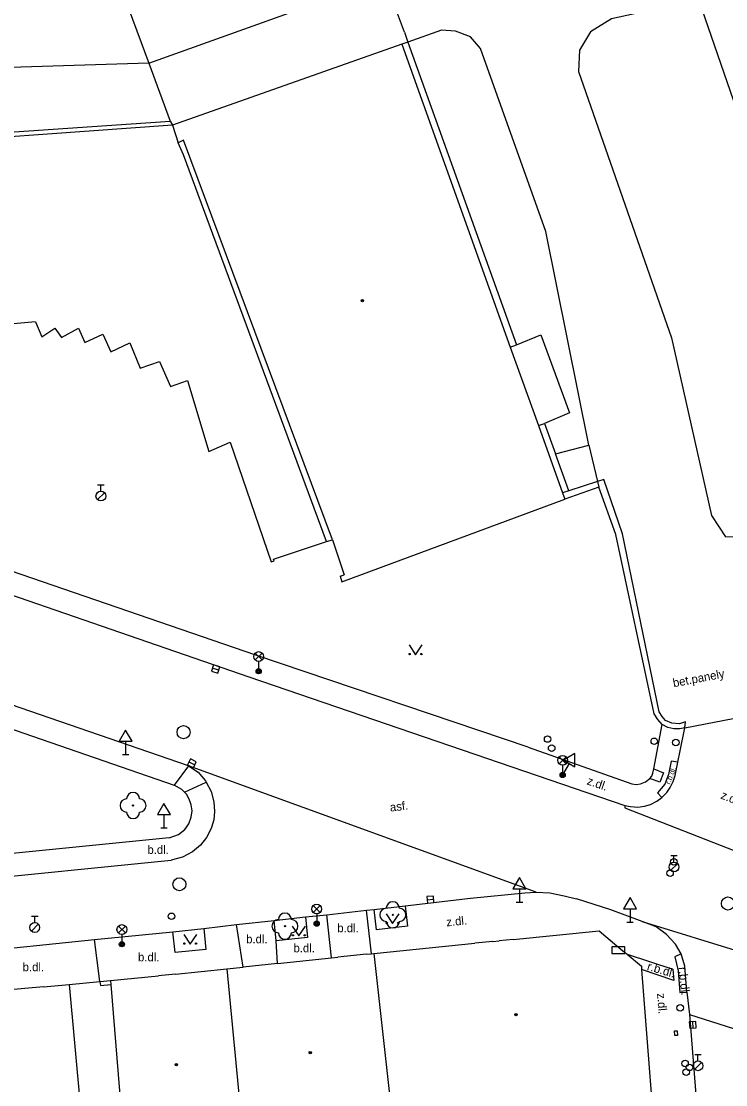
# Model space of a CAD drawing. Extents: x -596229 to -595156, y -1161237 to -1159376.
# Drawn here: x -596146.2 to -596092.1, y -1160892.5 to -1160811 of the extents above; entities that cross this region are included whole.
import ezdxf

# ---------------------------------------------------------------- set-up
doc = ezdxf.new("R2010")
doc.units = 0
for name, color, linetype in [('DOP - kresba z DSPS bez souradnic', 7, 'Continuous'), ('Level 22', 7, 'Continuous'), ('Level 24', 7, 'Continuous'), ('Level 27', 7, 'Continuous'), ('Level 28', 7, 'Continuous'), ('Level 31', 7, 'Continuous'), ('Level 33', 7, 'Continuous'), ('Level 34', 7, 'Continuous'), ('Level 36', 7, 'Continuous'), ('Level 39', 7, 'Continuous'), ('slaboproud - povrch.  znaky a tel. budka skut. velikost', 7, 'Continuous'), ('Specificka linie pasportu komunikaci', 7, 'Continuous'), ('TM - budovy zdene_ betonove - VP', 7, 'Continuous'), ('TM - chodniky - VP', 7, 'Continuous'), ('TM - komunikace - VP', 7, 'Continuous'), ('TM - plot drateny_ kovovy - VP', 7, 'Continuous'), ('TM - plot zdeny_ ohradni zed - VP', 7, 'Continuous'), ('TM - podezdivka plotu - VP', 7, 'Continuous'), ('TM - popis povrchu', 7, 'Continuous'), ('TM - rozhrani mezi zpev. plochami mezi sebou - VP', 7, 'Continuous'), ('TM - rozhrani ploch obecne - NP', 7, 'Continuous'), ('TM - rozhrani ploch obecne - VP', 7, 'Continuous'), ('TM - vjezd na pozemek', 7, 'Continuous'), ('TM - vstup do budovy - zdene_ betonove', 7, 'Continuous'), ('TM - zed operna - VP', 7, 'Continuous')]:
    doc.layers.add(name, color=color, linetype=linetype)

msp = doc.modelspace()

# ---------------------------------------------------------------- linework, layer by layer
at = {"layer": 'DOP - kresba z DSPS bez souradnic'}
msp.add_lwpolyline([(-596142.5, -1160884.82), (-596140.77, -1160903.55)], dxfattribs=at)
at = {"layer": 'Level 22'}
for centre in [(-596137.59, -1160871.11), (-596117.67, -1160879.49), (-596125.95, -1160880.36)]:
    msp.add_circle(centre, 0.05, dxfattribs=at)
for centre, start, end in [((-596138.09, -1160871.11), 90, 270), ((-596137.59, -1160870.61), 0, 180), ((-596137.09, -1160871.11), 270, 90), ((-596137.59, -1160871.61), 180, 0), ((-596117.67, -1160878.99), 0, 180), ((-596125.95, -1160879.86), 0, 180), ((-596118.17, -1160879.49), 90, 270), ((-596117.17, -1160879.49), 270, 90), ((-596126.45, -1160880.36), 90, 270), ((-596125.45, -1160880.36), 270, 90), ((-596117.67, -1160879.99), 180, 0), ((-596125.95, -1160880.86), 180, 0)]:
    msp.add_arc(centre, 0.5, start, end, dxfattribs=at)
at = {"layer": 'Level 24'}
msp.add_lwpolyline([(-596100.867, -1160882.448), (-596099.867, -1160882.448), (-596099.867, -1160881.948), (-596100.867, -1160881.948)], close=True, dxfattribs=at)
at = {"layer": 'Level 27'}
for p, q in [((-596131.498, -1160860.575), (-596131.022, -1160860.725)), ((-596133.304, -1160867.769), (-596132.856, -1160867.991)), ((-596115.039, -1160878.343), (-596114.541, -1160878.297)), ((-596094.687, -1160887.671), (-596094.653, -1160888.169))]:
    msp.add_line(p, q, dxfattribs=at)
for points in [[(-596131.574, -1160860.813), (-596131.097, -1160860.964), (-596130.946, -1160860.487), (-596131.423, -1160860.336)], [(-596133.415, -1160867.993), (-596132.967, -1160868.215), (-596132.745, -1160867.767), (-596133.193, -1160867.545)], [(-596115.016, -1160878.592), (-596114.518, -1160878.546), (-596114.564, -1160878.048), (-596115.062, -1160878.094)], [(-596094.936, -1160887.687), (-596094.903, -1160888.186), (-596094.404, -1160888.153), (-596094.437, -1160887.654)]]:
    msp.add_lwpolyline(points, close=True, dxfattribs=at)
for centre in [(-596133.72, -1160865.49), (-596134.04, -1160877.15), (-596091.97, -1160878.62)]:
    msp.add_circle(centre, 0.5, dxfattribs=at)
at = {"layer": 'Level 28'}
for p, q in [((-596140.31, -1160846.525), (-596139.81, -1160846.525)), ((-596140.06, -1160847.025), (-596140.06, -1160846.525)), ((-596140.318, -1160847.672), (-596139.788, -1160847.142)), ((-596096.368, -1160876.102), (-596095.838, -1160875.572)), ((-596096.36, -1160874.955), (-596095.86, -1160874.955)), ((-596096.11, -1160875.455), (-596096.11, -1160874.955)), ((-596145.38, -1160879.585), (-596144.88, -1160879.585)), ((-596145.13, -1160880.085), (-596145.13, -1160879.585)), ((-596145.388, -1160880.732), (-596144.858, -1160880.202)), ((-596094.52, -1160890.185), (-596094.02, -1160890.185)), ((-596094.27, -1160890.685), (-596094.27, -1160890.185)), ((-596094.528, -1160891.332), (-596093.998, -1160890.802))]:
    msp.add_line(p, q, dxfattribs=at)
for centre, radius in [((-596140.06, -1160847.4), 0.375), ((-596096.11, -1160875.83), 0.375), ((-596096.12, -1160875.43), 0.25), ((-596096.41, -1160876.3), 0.25), ((-596134.64, -1160879.6), 0.25), ((-596145.13, -1160880.46), 0.375), ((-596095.63, -1160886.62), 0.25), ((-596095.26, -1160890.89), 0.25), ((-596094.92, -1160891.18), 0.25), ((-596094.27, -1160891.06), 0.375), ((-596095.18, -1160891.54), 0.25)]:
    msp.add_circle(centre, radius, dxfattribs=at)
at = {"layer": 'Level 31'}
for centre in [(-596105.8, -1160866.02), (-596105.49, -1160866.71), (-596097.62, -1160866.19), (-596095.97, -1160866.29)]:
    msp.add_circle(centre, 0.25, dxfattribs=at)
at = {"layer": 'Level 33'}
for p, q in [((-596128.225, -1160859.96), (-596127.695, -1160859.43)), ((-596128.225, -1160859.43), (-596127.695, -1160859.96)), ((-596127.96, -1160860.07), (-596127.96, -1160860.82)), ((-596104.915, -1160867.91), (-596104.385, -1160867.38)), ((-596104.915, -1160867.38), (-596104.385, -1160867.91)), ((-596104.65, -1160868.02), (-596104.65, -1160868.77)), ((-596123.775, -1160879.31), (-596123.245, -1160878.78)), ((-596123.775, -1160878.78), (-596123.245, -1160879.31)), ((-596123.51, -1160879.42), (-596123.51, -1160880.17)), ((-596138.715, -1160880.88), (-596138.185, -1160880.35)), ((-596138.715, -1160880.35), (-596138.185, -1160880.88)), ((-596138.45, -1160880.99), (-596138.45, -1160881.74))]:
    msp.add_line(p, q, dxfattribs=at)
for centre, radius in [((-596127.96, -1160859.695), 0.375), ((-596127.96, -1160860.82), 0.2), ((-596127.96, -1160860.82), 0.145), ((-596127.96, -1160860.82), 0.0876), ((-596104.65, -1160867.645), 0.375), ((-596104.65, -1160868.77), 0.2), ((-596104.65, -1160868.77), 0.145), ((-596104.65, -1160868.77), 0.0876), ((-596123.51, -1160879.045), 0.375), ((-596138.45, -1160880.615), 0.375), ((-596123.51, -1160880.17), 0.2), ((-596123.51, -1160880.17), 0.145), ((-596123.51, -1160880.17), 0.0876), ((-596138.45, -1160881.74), 0.2), ((-596138.45, -1160881.74), 0.145), ((-596138.45, -1160881.74), 0.0876)]:
    msp.add_circle(centre, radius, dxfattribs=at)
at = {"layer": 'Level 34'}
for p, q in [((-596138.16, -1160866.192), (-596138.16, -1160867.21)), ((-596138.41, -1160867.21), (-596137.91, -1160867.21)), ((-596104.141, -1160867.888), (-596104.65, -1160868.77)), ((-596104.867, -1160868.645), (-596104.433, -1160868.895)), ((-596135.22, -1160871.812), (-596135.22, -1160872.83)), ((-596135.47, -1160872.83), (-596134.97, -1160872.83)), ((-596107.96, -1160877.492), (-596107.96, -1160878.51)), ((-596108.21, -1160878.51), (-596107.71, -1160878.51)), ((-596099.48, -1160879.022), (-596099.48, -1160880.04)), ((-596099.73, -1160880.04), (-596099.23, -1160880.04))]:
    msp.add_line(p, q, dxfattribs=at)
for points in [[(-596138.66, -1160866.192), (-596137.66, -1160866.192), (-596138.16, -1160865.326)], [(-596104.574, -1160867.638), (-596103.708, -1160868.138), (-596103.708, -1160867.138)], [(-596135.72, -1160871.812), (-596134.72, -1160871.812), (-596135.22, -1160870.946)], [(-596108.46, -1160877.492), (-596107.46, -1160877.492), (-596107.96, -1160876.626)], [(-596099.98, -1160879.022), (-596098.98, -1160879.022), (-596099.48, -1160878.156)]]:
    msp.add_lwpolyline(points, close=True, dxfattribs=at)
at = {"layer": 'Level 36'}
for points in [[(-596116.43, -1160858.81), (-596115.93, -1160859.56), (-596115.43, -1160858.81)], [(-596118.19, -1160879.41), (-596117.69, -1160880.16), (-596117.19, -1160879.41)], [(-596125.38, -1160880.36), (-596124.88, -1160881.11), (-596124.38, -1160880.36)], [(-596133.71, -1160880.99), (-596133.21, -1160881.74), (-596132.71, -1160880.99)]]:
    msp.add_lwpolyline(points, dxfattribs=at)
for centre in [(-596116.38, -1160859.51), (-596115.481, -1160859.51), (-596118.14, -1160880.11), (-596117.241, -1160880.11), (-596125.33, -1160881.06), (-596124.431, -1160881.06), (-596133.66, -1160881.69), (-596132.761, -1160881.69)]:
    msp.add_circle(centre, 0.05, dxfattribs=at)
at = {"layer": 'Level 39'}
for centre, radius in [((-596120, -1160832.42), 0.09), ((-596120, -1160832.42), 0.0398), ((-596108.22, -1160887.15), 0.09), ((-596108.22, -1160887.15), 0.0398), ((-596124.01, -1160890.06), 0.09), ((-596124.01, -1160890.06), 0.0398), ((-596134.27, -1160890.98), 0.09), ((-596134.27, -1160890.98), 0.0398)]:
    msp.add_circle(centre, radius, dxfattribs=at)
at = {"layer": 'slaboproud - povrch.  znaky a tel. budka skut. velikost'}
msp.add_lwpolyline([(-596096.07, -1160888.38), (-596095.87, -1160888.37), (-596095.85, -1160888.73), (-596096.05, -1160888.74), (-596096.07, -1160888.38)], dxfattribs=at)
at = {"layer": 'Specificka linie pasportu komunikaci'}
for points in [[(-596133.33, -1160868.07), (-596134.43, -1160869.55)], [(-596106.67, -1160877.74), (-596133.33, -1160868.07)], [(-596133.64, -1160870.1), (-596131.99, -1160869.32)]]:
    msp.add_lwpolyline(points, dxfattribs=at)
at = {"layer": 'TM - budovy zdene_ betonove - VP'}
for points in [[(-596139.14, -1160806.76), (-596136.38, -1160814.22)], [(-596116.77, -1160811.85), (-596118.32, -1160807.73)], [(-596090.8, -1160819.2), (-596094.2, -1160809.34)], [(-596116.77, -1160811.85), (-596116.51, -1160812.61)], [(-596116.51, -1160812.61), (-596116.98, -1160812.77)], [(-596116.98, -1160812.77), (-596108.66, -1160835.99)], [(-596136.38, -1160814.22), (-596134.74, -1160818.66)], [(-596134.74, -1160818.66), (-596134.58, -1160818.98)], [(-596134.58, -1160818.98), (-596134.13, -1160820.32)], [(-596133.73, -1160820.12), (-596134.13, -1160820.32)], [(-596122.31, -1160850.74), (-596133.73, -1160820.12)], [(-596108.66, -1160835.99), (-596106.5, -1160842)], [(-596106.5, -1160842), (-596104.66, -1160847.14)], [(-596121.57, -1160853.97), (-596104.48, -1160847.63)], [(-596104.66, -1160847.14), (-596104.48, -1160847.63)], [(-596122.31, -1160850.74), (-596121.41, -1160853.43)], [(-596121.72, -1160853.54), (-596121.41, -1160853.43)], [(-596121.72, -1160853.54), (-596121.57, -1160853.97)], [(-596108.45, -1160881.37), (-596101.86, -1160880.71)], [(-596101.86, -1160880.71), (-596100.48, -1160881.86), (-596100.02, -1160882.24), (-596099.69, -1160882.51)], [(-596119.13, -1160882.45), (-596111.38, -1160881.67)], [(-596110.01, -1160881.53), (-596109.52, -1160881.48)], [(-596126.52, -1160883.23), (-596122.37, -1160882.79)], [(-596122.37, -1160882.79), (-596121.9, -1160882.74)], [(-596119.69, -1160882.51), (-596119.3, -1160882.47)], [(-596119.3, -1160882.47), (-596119.13, -1160882.45)], [(-596119.13, -1160882.45), (-596117.93, -1160893.25)], [(-596099.69, -1160882.51), (-596098.61, -1160883.43)], [(-596134.33, -1160884.03), (-596130.39, -1160883.64)], [(-596130.39, -1160883.64), (-596129.15, -1160883.51)], [(-596130.39, -1160883.64), (-596129.06, -1160897.5)], [(-596098.61, -1160883.43), (-596098.59, -1160883.69)], [(-596098.59, -1160883.69), (-596097.73, -1160894.81)], [(-596139.33, -1160884.53), (-596135.64, -1160884.16)], [(-596139.33, -1160884.53), (-596139.31, -1160884.83)], [(-596139.31, -1160884.83), (-596138.18, -1160898.63)]]:
    msp.add_lwpolyline(points, dxfattribs=at)
at = {"layer": 'TM - chodniky - VP'}
for points in [[(-596128.17, -1160859.58), (-596148.65, -1160852.57), (-596165.8, -1160846.69)], [(-596185.38, -1160855.75), (-596182.33, -1160855.85), (-596179.07, -1160856.09), (-596176.3, -1160856.45), (-596170.4, -1160857.5), (-596168.85, -1160857.88), (-596166.59, -1160858.47), (-596150.05, -1160864.16), (-596134.43, -1160869.55)], [(-596107.3, -1160866.64), (-596128.17, -1160859.58)], [(-596097.65, -1160868.31), (-596097.02, -1160864.91)], [(-596107.3, -1160866.64), (-596099.35, -1160869.44), (-596099.02, -1160869.49), (-596098.67, -1160869.45), (-596098.29, -1160869.3), (-596097.96, -1160869.04)], [(-596097.96, -1160869.04), (-596097.82, -1160868.86), (-596097.72, -1160868.64), (-596097.65, -1160868.31)], [(-596133.64, -1160870.1), (-596133.84, -1160869.89), (-596134.43, -1160869.55)], [(-596134.82, -1160873.59), (-596134.11, -1160873.34), (-596133.63, -1160872.94), (-596133.32, -1160872.52), (-596133.14, -1160872), (-596133.07, -1160871.51), (-596133.14, -1160871.05), (-596133.28, -1160870.63), (-596133.5, -1160870.25), (-596133.64, -1160870.1)], [(-596134.82, -1160873.59), (-596151.2, -1160875.22), (-596172.26, -1160877.32), (-596181.44, -1160878.2)], [(-596116.72, -1160878.79), (-596116.54, -1160880.37), (-596118.92, -1160880.63), (-596119.1, -1160879.07)], [(-596124.36, -1160879.65), (-596124.21, -1160881.23), (-596126.61, -1160881.49)], [(-596132.17, -1160880.54), (-596132.01, -1160882.15), (-596134.37, -1160882.38), (-596134.53, -1160880.78)], [(-596126.61, -1160881.49), (-596126.78, -1160879.92)]]:
    msp.add_lwpolyline(points, dxfattribs=at)
at = {"layer": 'TM - komunikace - VP'}
for points in [[(-596133.33, -1160868.07), (-596150.05, -1160862.33), (-596166.39, -1160856.73), (-596168.48, -1160856.17), (-596169.95, -1160855.88), (-596176.18, -1160854.72), (-596179.77, -1160854.31), (-596182.93, -1160854.09), (-596186.03, -1160854.05)], [(-596148.49, -1160854.43), (-596128.71, -1160861.25)], [(-596128.71, -1160861.25), (-596099.87, -1160871.1)], [(-596095.82, -1160867.8), (-596095.64, -1160866.92), (-596095.28, -1160865.15)], [(-596133.33, -1160868.07), (-596132.6, -1160868.56), (-596132.04, -1160869.23), (-596131.99, -1160869.32)], [(-596097.03, -1160870.5), (-596096.66, -1160870.12), (-596096.39, -1160869.73), (-596096.17, -1160869.28), (-596096.03, -1160868.82), (-596095.82, -1160867.8)], [(-596131.99, -1160869.32), (-596131.59, -1160870.05), (-596131.39, -1160870.83), (-596131.34, -1160871.56), (-596131.41, -1160872.21), (-596131.6, -1160872.87), (-596131.95, -1160873.56), (-596132.41, -1160874.14), (-596133.03, -1160874.67), (-596133.8, -1160875.08), (-596134.66, -1160875.31)], [(-596099.87, -1160871.1), (-596099.44, -1160871.2), (-596098.87, -1160871.23), (-596098.37, -1160871.16), (-596097.91, -1160871.03), (-596097.42, -1160870.78), (-596097.03, -1160870.5)], [(-596198.39, -1160881.6), (-596172.2, -1160879.01), (-596151.02, -1160876.94), (-596134.66, -1160875.31)], [(-596116.72, -1160878.79), (-596111.71, -1160878.22), (-596107.55, -1160877.81), (-596106.67, -1160877.74)], [(-596106.67, -1160877.74), (-596105.63, -1160877.81), (-596104.53, -1160878.03), (-596103.59, -1160878.27)], [(-596119.1, -1160879.07), (-596116.72, -1160878.79)], [(-596098.55, -1160880), (-596100.96, -1160879.11), (-596103.59, -1160878.27)], [(-596126.78, -1160879.92), (-596124.36, -1160879.65)], [(-596124.36, -1160879.65), (-596122.72, -1160879.48)], [(-596122.72, -1160879.48), (-596119.68, -1160879.13)], [(-596119.68, -1160879.13), (-596119.1, -1160879.07)], [(-596134.53, -1160880.78), (-596132.17, -1160880.54)], [(-596132.17, -1160880.54), (-596129.66, -1160880.24)], [(-596129.66, -1160880.24), (-596126.78, -1160879.92)], [(-596095.57, -1160882.47), (-596095.99, -1160881.75), (-596096.68, -1160881), (-596097.47, -1160880.42), (-596098.55, -1160880)], [(-596140.54, -1160881.39), (-596134.53, -1160880.78)], [(-596150.48, -1160882.41), (-596140.54, -1160881.39)], [(-596095.12, -1160885.42), (-596095.29, -1160883.42), (-596095.57, -1160882.47)], [(-596095.12, -1160885.42), (-596094.93, -1160887.13)], [(-596094.93, -1160887.13), (-596094.34, -1160894.55)]]:
    msp.add_lwpolyline(points, dxfattribs=at)
at = {"layer": 'TM - plot drateny_ kovovy - VP'}
for points in [[(-596142.5, -1160884.82), (-596140.13, -1160884.6)], [(-596144.45, -1160885), (-596142.5, -1160884.82)]]:
    msp.add_lwpolyline(points, dxfattribs=at)
at = {"layer": 'TM - plot zdeny_ ohradni zed - VP'}
for points in [[(-596101.98, -1160846.27), (-596104.18, -1160846.99)], [(-596095.28, -1160865.15), (-596095.23, -1160864.71), (-596095.69, -1160864.84), (-596096.28, -1160864.8), (-596096.76, -1160864.6), (-596097.02, -1160864.3), (-596097.25, -1160863.94), (-596100.06, -1160850.29), (-596101.5, -1160846.12), (-596101.98, -1160846.27)], [(-596104.18, -1160846.99), (-596104.66, -1160847.14)], [(-596140.13, -1160884.6), (-596140.1, -1160884.9), (-596139.31, -1160884.83)]]:
    msp.add_lwpolyline(points, dxfattribs=at)
at = {"layer": 'TM - podezdivka plotu - VP'}
for points in [[(-596101.87, -1160846.72), (-596104.48, -1160847.63)], [(-596100.56, -1160850.33), (-596101.87, -1160846.72)], [(-596097.63, -1160864.09), (-596100.56, -1160850.33)], [(-596097.02, -1160864.91), (-596097.36, -1160864.52), (-596097.63, -1160864.09)], [(-596095.28, -1160865.15), (-596095.67, -1160865.23), (-596096.12, -1160865.23), (-596096.57, -1160865.13), (-596097.02, -1160864.91)], [(-596140.13, -1160884.6), (-596139.33, -1160884.53)]]:
    msp.add_lwpolyline(points, dxfattribs=at)
at = {"layer": 'TM - rozhrani mezi zpev. plochami mezi sebou - VP'}
for points in [[(-596097.65, -1160868.31), (-596096.91, -1160868.6), (-596097.19, -1160869.33), (-596097.96, -1160869.04)], [(-596095.82, -1160867.8), (-596096.33, -1160867.71), (-596096.54, -1160868.74), (-596096.82, -1160869.47), (-596097.38, -1160870.13), (-596097.03, -1160870.5)], [(-596099.87, -1160871.1), (-596099.87, -1160871.29), (-596090.86, -1160874.81), (-596078.13, -1160879.72), (-596077.9, -1160879.59)], [(-596122.37, -1160882.79), (-596122.72, -1160879.48)], [(-596119.3, -1160882.47), (-596119.68, -1160879.13)], [(-596129.15, -1160883.51), (-596129.66, -1160880.24)], [(-596098.55, -1160880), (-596090.75, -1160882.39), (-596081.65, -1160885.4), (-596081.71, -1160885.57)], [(-596140.13, -1160884.6), (-596140.54, -1160881.39)], [(-596126.52, -1160883.23), (-596126.61, -1160881.49)], [(-596099.69, -1160882.51), (-596096.2, -1160883.65), (-596096.13, -1160884.51), (-596098.59, -1160883.69)], [(-596095.57, -1160882.47), (-596096.05, -1160882.7), (-596095.79, -1160883.78), (-596095.66, -1160885.44), (-596095.12, -1160885.42)], [(-596094.93, -1160887.13), (-596090.98, -1160888.39), (-596087.38, -1160889.66)]]:
    msp.add_lwpolyline(points, dxfattribs=at)
at = {"layer": 'TM - rozhrani ploch obecne - NP'}
for points in [[(-596136.38, -1160814.22), (-596118.32, -1160807.73)], [(-596116.98, -1160812.77), (-596134.58, -1160818.98)]]:
    msp.add_lwpolyline(points, dxfattribs=at)
at = {"layer": 'TM - rozhrani ploch obecne - VP'}
for points in [[(-596094.2, -1160809.34), (-596100.9, -1160810.83), (-596102.51, -1160811.83), (-596103.35, -1160813.23), (-596103.44, -1160814.85), (-596096.3, -1160835.27), (-596093.24, -1160848.88), (-596092.15, -1160850.51)], [(-596102.65, -1160843.5), (-596105.95, -1160827.11), (-596110.96, -1160813.1), (-596111.71, -1160812.2), (-596112.86, -1160811.76), (-596113.95, -1160811.7), (-596116.51, -1160812.61)], [(-596116.51, -1160812.61), (-596108.19, -1160835.82)], [(-596136.38, -1160814.22), (-596165.87, -1160815.13)], [(-596166.56, -1160820.84), (-596134.74, -1160818.66)], [(-596134.58, -1160818.98), (-596157.31, -1160820.61)], [(-596133.73, -1160821.24), (-596134.13, -1160820.32)], [(-596122.77, -1160850.89), (-596133.73, -1160821.24)], [(-596108.19, -1160835.82), (-596106.32, -1160835.04), (-596104.12, -1160841.02), (-596106.03, -1160841.83)], [(-596108.66, -1160835.99), (-596108.19, -1160835.82)], [(-596106.5, -1160842), (-596106.03, -1160841.83)], [(-596106.03, -1160841.83), (-596105.19, -1160844.17)], [(-596105.19, -1160844.17), (-596102.65, -1160843.5)], [(-596102.65, -1160843.5), (-596101.98, -1160846.27)], [(-596104.18, -1160846.99), (-596105.19, -1160844.17)], [(-596101.98, -1160846.27), (-596101.87, -1160846.72)], [(-596090.29, -1160850.56), (-596092.15, -1160850.51)]]:
    msp.add_lwpolyline(points, dxfattribs=at)
at = {"layer": 'TM - vjezd na pozemek'}
for points in [[(-596095.28, -1160865.15), (-596090.77, -1160864.29)], [(-596144.45, -1160885), (-596149.94, -1160885.5)]]:
    msp.add_lwpolyline(points, dxfattribs=at)
at = {"layer": 'TM - vstup do budovy - zdene_ betonove'}
for points in [[(-596110.01, -1160881.53), (-596111.38, -1160881.67)], [(-596108.45, -1160881.37), (-596109.52, -1160881.48)], [(-596119.69, -1160882.51), (-596121.9, -1160882.74)], [(-596126.52, -1160883.23), (-596129.15, -1160883.51)], [(-596134.33, -1160884.03), (-596135.64, -1160884.16)]]:
    msp.add_lwpolyline(points, dxfattribs=at)
at = {"layer": 'TM - zed operna - VP'}
for points in [[(-596145.08, -1160834.05), (-596152.69, -1160834.73)], [(-596145.08, -1160834.05), (-596144.59, -1160835.2)], [(-596144.59, -1160835.2), (-596143.6, -1160834.52)], [(-596143.6, -1160834.52), (-596143.07, -1160835.24)], [(-596143.07, -1160835.24), (-596141.78, -1160834.54)], [(-596141.78, -1160834.54), (-596141.3, -1160835.63)], [(-596141.3, -1160835.63), (-596139.92, -1160835)], [(-596139.92, -1160835), (-596139.3, -1160836.34)], [(-596139.3, -1160836.34), (-596137.85, -1160835.65)], [(-596137.85, -1160835.65), (-596137.06, -1160837.59)], [(-596137.06, -1160837.59), (-596135.57, -1160837.08)], [(-596135.57, -1160837.08), (-596134.71, -1160839.01)], [(-596134.71, -1160839.01), (-596133.43, -1160838.55)], [(-596133.43, -1160838.55), (-596131.78, -1160843.98)], [(-596131.78, -1160843.98), (-596130.14, -1160843.27)], [(-596130.14, -1160843.27), (-596127.01, -1160852.45)], [(-596126.82, -1160852.24), (-596122.77, -1160850.89)], [(-596122.77, -1160850.89), (-596122.31, -1160850.74)], [(-596127.01, -1160852.45), (-596126.78, -1160852.36)], [(-596126.78, -1160852.36), (-596126.82, -1160852.24)]]:
    msp.add_lwpolyline(points, dxfattribs=at)

# ---------------------------------------------------------------- texts
at = {"layer": 'TM - popis povrchu'}
for s, height, rotation, p in [('bet.panely', 0.65, 10.8, (-596096.13, -1160862.05)), ('r.b.dl.', 0.4, 68.85, (-596096.42, -1160869.53)), ('z.dl.', 0.65, 341.14, (-596102.84, -1160869.48)), ('asf.', 0.65, 6.57, (-596117.86, -1160871.58)), ('z.dl.', 0.65, 338.66, (-596092.58, -1160870.56)), ('z.dl.', 0.65, 5.75, (-596113.54, -1160880.38)), ('r.b.dl.', 0.65, 343.5, (-596098.22, -1160883.7)), ('r.b.dl.', 0.65, 276.09, (-596095.77, -1160883.52)), ('z.dl.', 0.65, 274.42, (-596097.41, -1160885.52))]:
    msp.add_text(s, height=height, rotation=rotation, dxfattribs=at).set_placement(p)
for p in [(-596136.49, -1160874.82), (-596121.93, -1160880.82), (-596128.92, -1160881.67), (-596125.29, -1160882.36), (-596137.21, -1160883.05), (-596146.06, -1160883.81)]:
    msp.add_text('b.dl.', height=0.65, dxfattribs=at).set_placement(p)

doc.saveas('drawing.dxf')
